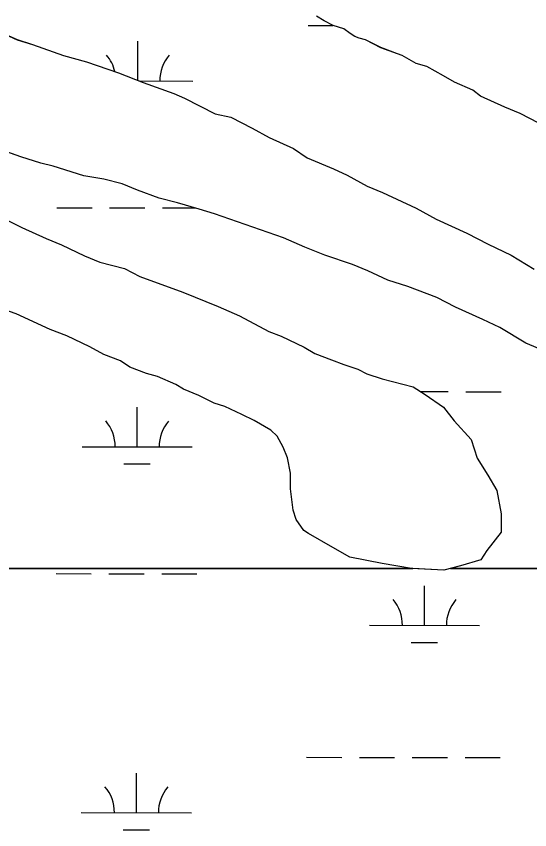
# Model space of a CAD drawing. Extents: x 3187622 to 3225504, y 800805 to 826213.
# Drawn here: x 3220784 to 3221250, y 823145 to 823884 of the extents above; entities that cross this region are included whole.
import ezdxf

# ---------------------------------------------------------------- set-up
doc = ezdxf.new("R2010")
doc.units = 0
doc.layers.add('V-SITE-VEGE', color=7, linetype='Continuous')
doc.layers.add('V-WETL-SWMP', color=7, linetype='Continuous')

msp = doc.modelspace()

# ---------------------------------------------------------------- linework, layer by layer
at = {"layer": 'V-SITE-VEGE'}
for p, q in [((3221063.49, 823880.18), (3221056.53, 823884.45)), ((3221071.85, 823875.91), (3221063.49, 823880.18)), ((3221081.63, 823873.01), (3221071.85, 823875.91)), ((3220765.24, 823871.76), (3220784.76, 823863.17)), ((3221087.19, 823868.76), (3221081.63, 823873.01)), ((3221091.36, 823865.93), (3221087.19, 823868.76)), ((3221095.55, 823864.48), (3221091.36, 823865.93)), ((3220784.76, 823863.17), (3220798.72, 823858.84)), ((3220798.72, 823858.84), (3220826.62, 823848.79)), ((3221101.13, 823863.03), (3221095.55, 823864.48)), ((3221115.06, 823855.9), (3221101.13, 823863.03)), ((3221130.41, 823850.16), (3221115.06, 823855.9)), ((3220826.62, 823848.79), (3220847.57, 823842.99)), ((3221134.6, 823848.72), (3221130.41, 823850.16)), ((3221147.13, 823841.61), (3221134.6, 823848.72)), ((3220847.57, 823842.99), (3220876.87, 823832.92)), ((3221156.9, 823838.72), (3221147.13, 823841.61)), ((3221172.22, 823830.18), (3221156.9, 823838.72)), ((3220876.87, 823832.92), (3220899.19, 823824.31)), ((3221181.96, 823824.49), (3221172.22, 823830.18)), ((3220899.19, 823824.31), (3220927.09, 823814.26)), ((3221198.7, 823817.33), (3221181.96, 823824.49)), ((3220927.09, 823814.26), (3220936.85, 823809.97)), ((3221205.64, 823811.67), (3221198.7, 823817.33)), ((3220936.85, 823809.97), (3220964.72, 823795.71)), ((3221227.95, 823801.66), (3221205.64, 823811.67)), ((3221241.9, 823795.93), (3221227.95, 823801.66)), ((3220964.72, 823795.71), (3220978.69, 823792.78)), ((3220978.69, 823792.78), (3220998.19, 823782.8)), ((3221258.62, 823787.38), (3221241.9, 823795.93)), ((3220998.19, 823782.8), (3221013.51, 823774.25)), ((3221013.51, 823774.25), (3221035.82, 823764.25)), ((3220787.97, 823756.75), (3220758.67, 823766.82)), ((3221035.82, 823764.25), (3221048.34, 823755.73)), ((3220806.11, 823750.98), (3220787.97, 823756.75)), ((3221048.34, 823755.73), (3221072.04, 823745.71)), ((3220817.29, 823748.08), (3220806.11, 823750.98)), ((3220845.2, 823739.42), (3220817.29, 823748.08)), ((3221072.04, 823745.71), (3221084.59, 823740)), ((3220863.37, 823736.45), (3220845.2, 823739.42)), ((3220880.13, 823732.1), (3220863.37, 823736.45)), ((3221084.59, 823740), (3221102.7, 823730.03)), ((3220894.08, 823726.37), (3220880.13, 823732.1)), ((3220913.61, 823719.19), (3220894.08, 823726.37)), ((3221102.7, 823730.03), (3221116.64, 823724.3)), ((3220930.37, 823714.83), (3220913.61, 823719.19)), ((3221116.64, 823724.3), (3221147.31, 823710.02)), ((3220949.91, 823709.05), (3220930.37, 823714.83)), ((3220963.87, 823704.72), (3220949.91, 823709.05)), ((3221026.67, 823683.14), (3220963.87, 823704.72)), ((3221147.31, 823710.02), (3221165.41, 823700.05)), ((3220774.84, 823699.48), (3220788.77, 823692.35)), ((3221165.41, 823700.05), (3221193.29, 823687.19)), ((3220788.77, 823692.35), (3220811.08, 823682.34)), ((3220811.08, 823682.34), (3220825.02, 823676.62)), ((3221046.19, 823674.56), (3221026.67, 823683.14)), ((3221193.29, 823687.19), (3221212.8, 823677.21)), ((3220825.02, 823676.62), (3220845.93, 823666.62)), ((3221064.32, 823667.39), (3221046.19, 823674.56)), ((3221212.8, 823677.21), (3221233.7, 823667.22)), ((3220845.93, 823666.62), (3220859.87, 823660.89)), ((3221089.44, 823658.76), (3221064.32, 823667.39)), ((3221233.7, 823667.22), (3221254.58, 823654.43)), ((3220859.87, 823660.89), (3220882.22, 823655.08)), ((3220882.22, 823655.08), (3220896.15, 823647.96)), ((3221103.38, 823653.03), (3221089.44, 823658.76)), ((3221121.5, 823644.46), (3221103.38, 823653.03)), ((3220896.15, 823647.96), (3220935.21, 823633.6)), ((3221139.64, 823638.7), (3221121.5, 823644.46)), ((3221166.15, 823628.65), (3221139.64, 823638.7)), ((3220935.21, 823633.6), (3220967.29, 823620.7)), ((3221182.87, 823620.09), (3221166.15, 823628.65)), ((3220783.84, 823614), (3220767.1, 823619.76)), ((3220967.29, 823620.7), (3220986.81, 823612.12)), ((3221207.96, 823608.66), (3221182.87, 823620.09)), ((3220814.51, 823599.72), (3220783.84, 823614)), ((3220986.81, 823612.12), (3221013.28, 823597.87)), ((3221223.29, 823601.52), (3221207.96, 823608.66)), ((3220829.85, 823593.98), (3220814.51, 823599.72)), ((3221246.96, 823587.3), (3221223.29, 823601.52)), ((3220850.76, 823583.98), (3220829.85, 823593.98)), ((3221013.28, 823597.87), (3221024.43, 823593.57)), ((3221024.43, 823593.57), (3221045.34, 823583.58)), ((3221263.69, 823580.15), (3221246.96, 823587.3)), ((3220863.29, 823576.87), (3220850.76, 823583.98)), ((3221045.34, 823583.58), (3221055.09, 823577.89)), ((3221055.09, 823577.89), (3221070.43, 823572.14)), ((3220878.64, 823571.12), (3220863.29, 823576.87)), ((3220886.98, 823565.45), (3220878.64, 823571.12)), ((3221070.43, 823572.14), (3221081.59, 823567.84)), ((3220902.33, 823559.71), (3220886.98, 823565.45)), ((3221081.59, 823567.84), (3221094.15, 823563.52)), ((3221094.15, 823563.52), (3221102.51, 823559.25)), ((3220912.1, 823556.82), (3220902.33, 823559.71)), ((3220928.83, 823549.66), (3220912.1, 823556.82)), ((3221102.51, 823559.25), (3221116.47, 823554.92)), ((3220935.79, 823545.4), (3220928.83, 823549.66)), ((3221116.47, 823554.92), (3221144.4, 823547.66)), ((3220949.74, 823539.67), (3220935.79, 823545.4)), ((3221144.4, 823547.66), (3221155.53, 823540.56)), ((3221155.53, 823540.56), (3221172.22, 823529.2)), ((3220963.67, 823532.54), (3220949.74, 823539.67)), ((3220973.44, 823529.65), (3220963.67, 823532.54)), ((3220988.78, 823522.51), (3220973.44, 823529.65)), ((3221172.22, 823529.2), (3221181.9, 823516.51)), ((3220999.92, 823516.8), (3220988.78, 823522.51)), ((3221015.24, 823508.26), (3220999.92, 823516.8)), ((3221181.9, 823516.51), (3221197.15, 823499.57)), ((3221020.79, 823502.61), (3221015.24, 823508.26)), ((3221026.3, 823492.76), (3221020.79, 823502.61)), ((3221197.15, 823499.57), (3221202.59, 823482.72)), ((3221030.41, 823482.92), (3221026.3, 823492.76)), ((3221033.08, 823468.9), (3221030.41, 823482.92)), ((3221202.59, 823482.72), (3221212.25, 823467.23)), ((3221032.95, 823454.9), (3221033.08, 823468.9)), ((3221212.25, 823467.23), (3221220.51, 823453.16)), ((3221035.56, 823435.28), (3221032.95, 823454.9)), ((3221220.51, 823453.16), (3221224.52, 823432.12)), ((3221038.28, 823426.85), (3221035.56, 823435.28)), ((3221224.52, 823432.12), (3221224.36, 823415.33)), ((3221045.19, 823416.99), (3221038.28, 823426.85)), ((3221049.37, 823414.15), (3221045.19, 823416.99)), ((3221224.36, 823415.33), (3221211.61, 823398.65)), ((3221071.64, 823401.35), (3221049.37, 823414.15)), ((3221086.96, 823392.8), (3221071.64, 823401.35)), ((3221116.31, 823386.93), (3221086.96, 823392.8)), ((3221211.61, 823398.65), (3221205.93, 823390.3)), ((3221142.86, 823382.49), (3221116.31, 823386.93)), ((3221205.93, 823390.3), (3221187.68, 823384.87)), ((3221172.25, 823380.81), (3221142.86, 823382.49)), ((3221187.68, 823384.87), (3221172.25, 823380.81))]:
    msp.add_line(p, q, dxfattribs=at)
at = {"layer": 'V-WETL-SWMP'}
for p, q in [((3221063.49, 823880.19), (3221056.53, 823884.45)), ((3221049.03, 823876.09), (3221071.59, 823876.04)), ((3221071.85, 823875.91), (3221063.49, 823880.19)), ((3221081.62, 823873.02), (3221071.85, 823875.91)), ((3220765.24, 823871.76), (3220784.76, 823863.18)), ((3221087.18, 823868.77), (3221081.62, 823873.02)), ((3221091.36, 823865.93), (3221087.18, 823868.77)), ((3221095.54, 823864.49), (3221091.36, 823865.93)), ((3220784.76, 823863.18), (3220798.72, 823858.85)), ((3220798.72, 823858.85), (3220826.62, 823848.79)), ((3220894.33, 823826.19), (3220894.4, 823861.66)), ((3221101.13, 823863.04), (3221095.54, 823864.49)), ((3221115.06, 823855.91), (3221101.13, 823863.04)), ((3221130.41, 823850.17), (3221115.06, 823855.91)), ((3220826.62, 823848.79), (3220847.56, 823842.99)), ((3221134.59, 823848.73), (3221130.41, 823850.17)), ((3221147.13, 823841.61), (3221134.59, 823848.73)), ((3220847.56, 823842.99), (3220876.87, 823832.92)), ((3221156.9, 823838.72), (3221147.13, 823841.61)), ((3221172.22, 823830.18), (3221156.9, 823838.72)), ((3220876.87, 823832.92), (3220899.19, 823824.32)), ((3221181.96, 823824.49), (3221172.22, 823830.18)), ((3220895.7, 823825.66), (3220944.33, 823825.56)), ((3220899.19, 823824.32), (3220927.09, 823814.26)), ((3221198.7, 823817.33), (3221181.96, 823824.49)), ((3220927.09, 823814.26), (3220936.85, 823809.97)), ((3221205.64, 823811.67), (3221198.7, 823817.33)), ((3220936.85, 823809.97), (3220964.72, 823795.71)), ((3221227.95, 823801.66), (3221205.64, 823811.67)), ((3221241.89, 823795.94), (3221227.95, 823801.66)), ((3220964.72, 823795.71), (3220978.69, 823792.78)), ((3220978.69, 823792.78), (3220998.19, 823782.8)), ((3221258.61, 823787.38), (3221241.89, 823795.94)), ((3220998.19, 823782.8), (3221013.51, 823774.26)), ((3221013.51, 823774.26), (3221035.82, 823764.25)), ((3221035.82, 823764.25), (3221048.34, 823755.74)), ((3221048.34, 823755.74), (3221072.04, 823745.72)), ((3221072.04, 823745.72), (3221084.59, 823740)), ((3221084.59, 823740), (3221102.69, 823730.03)), ((3221102.69, 823730.03), (3221116.64, 823724.31)), ((3221116.64, 823724.31), (3221147.3, 823710.02)), ((3220820.68, 823710.39), (3220852.68, 823710.32)), ((3220868.68, 823710.29), (3220900.68, 823710.22)), ((3220916.68, 823710.19), (3220946.26, 823710.13)), ((3221147.3, 823710.02), (3221165.41, 823700.05)), ((3221165.41, 823700.05), (3221193.29, 823687.2)), ((3221193.29, 823687.2), (3221212.79, 823677.22)), ((3221212.79, 823677.22), (3221233.7, 823667.22)), ((3221233.7, 823667.22), (3221254.58, 823654.43)), ((3220814.51, 823599.72), (3220783.84, 823614.01)), ((3220829.85, 823593.98), (3220814.51, 823599.72)), ((3220850.76, 823583.99), (3220829.85, 823593.98)), ((3220863.29, 823576.87), (3220850.76, 823583.99)), ((3220878.64, 823571.13), (3220863.29, 823576.87)), ((3220886.98, 823565.45), (3220878.64, 823571.13)), ((3220902.33, 823559.71), (3220886.98, 823565.45)), ((3220912.1, 823556.82), (3220902.33, 823559.71)), ((3220928.83, 823549.66), (3220912.1, 823556.82)), ((3220935.79, 823545.4), (3220928.83, 823549.66)), ((3220949.74, 823539.67), (3220935.79, 823545.4)), ((3221151.37, 823543.21), (3221176.34, 823543.16)), ((3221192.34, 823543.13), (3221224.34, 823543.06)), ((3220963.67, 823532.54), (3220949.74, 823539.67)), ((3220893.65, 823492.99), (3220893.73, 823528.99)), ((3220973.44, 823529.65), (3220963.67, 823532.54)), ((3220988.78, 823522.51), (3220973.44, 823529.65)), ((3220999.92, 823516.81), (3220988.78, 823522.51)), ((3221015.24, 823508.27), (3220999.92, 823516.81)), ((3221020.79, 823502.61), (3221015.24, 823508.27)), ((3221026.3, 823492.76), (3221020.79, 823502.61)), ((3220843.65, 823493.09), (3220943.65, 823492.89)), ((3221030.4, 823482.93), (3221026.3, 823492.76)), ((3221033.07, 823468.9), (3221030.4, 823482.93)), ((3220881.62, 823477.58), (3220905.62, 823477.53)), ((3221032.94, 823454.91), (3221033.07, 823468.9)), ((3221035.56, 823435.28), (3221032.94, 823454.91)), ((3221038.28, 823426.86), (3221035.56, 823435.28)), ((3221045.19, 823416.99), (3221038.28, 823426.86)), ((3221049.36, 823414.16), (3221045.19, 823416.99)), ((3221071.64, 823401.35), (3221049.36, 823414.16)), ((3221086.96, 823392.81), (3221071.64, 823401.35)), ((3221116.3, 823386.94), (3221086.96, 823392.81)), ((3221142.86, 823382.49), (3221116.3, 823386.94)), ((3221144.27, 823382.4), (3219979.7, 823382.41)), ((3219979.71, 823382.41), (3221144.27, 823382.41)), ((3221144.27, 823382.41), (3221142.86, 823382.49)), ((3221172.24, 823380.81), (3221144.27, 823382.4)), ((3221178.3, 823382.4), (3221172.24, 823380.81)), ((3221605.36, 823382.4), (3221178.3, 823382.4)), ((3220820, 823377.71), (3220852, 823377.65)), ((3220868, 823377.61), (3220900, 823377.55)), ((3220916, 823377.52), (3220948, 823377.45)), ((3221154.75, 823330.6), (3221154.82, 823366.6)), ((3221104.75, 823330.7), (3221204.75, 823330.5)), ((3221142.72, 823315.19), (3221166.72, 823315.14)), ((3221047.66, 823210.75), (3221079.66, 823210.68)), ((3221095.66, 823210.65), (3221127.66, 823210.58)), ((3221143.66, 823210.55), (3221175.66, 823210.49)), ((3221191.66, 823210.45), (3221223.66, 823210.39)), ((3220892.96, 823160.32), (3220893.04, 823196.32)), ((3220842.96, 823160.42), (3220942.96, 823160.22)), ((3220880.93, 823144.91), (3220904.93, 823144.86))]:
    msp.add_line(p, q, dxfattribs=at)
for points in [[(3221263.69, 823580.15), (3221246.96, 823587.3), (3221223.29, 823601.52), (3221207.96, 823608.66), (3221182.87, 823620.09), (3221166.15, 823628.65), (3221139.64, 823638.7), (3221121.5, 823644.46), (3221103.38, 823653.03), (3221089.43, 823658.76), (3221064.32, 823667.39), (3221046.19, 823674.56), (3221026.67, 823683.14), (3220963.87, 823704.72), (3220949.91, 823709.05), (3220930.37, 823714.83), (3220913.61, 823719.19), (3220894.08, 823726.37), (3220880.13, 823732.1), (3220863.38, 823736.45), (3220845.2, 823739.42), (3220817.29, 823748.08), (3220806.12, 823750.98), (3220787.97, 823756.75), (3220758.67, 823766.82)], [(3220774.84, 823699.48), (3220788.77, 823692.35), (3220811.08, 823682.34), (3220825.02, 823676.61), (3220845.93, 823666.62), (3220859.87, 823660.89), (3220882.22, 823655.08), (3220896.15, 823647.96), (3220935.21, 823633.59), (3220967.29, 823620.7), (3220986.81, 823612.12), (3221013.27, 823597.87), (3221024.43, 823593.57), (3221045.34, 823583.58), (3221055.09, 823577.89), (3221070.43, 823572.14), (3221081.59, 823567.84), (3221094.15, 823563.52), (3221102.51, 823559.25), (3221116.47, 823554.92), (3221144.4, 823547.66), (3221155.53, 823540.56), (3221172.22, 823529.2), (3221181.91, 823516.51), (3221197.15, 823499.57), (3221202.59, 823482.72), (3221212.24, 823467.23), (3221220.51, 823453.16), (3221224.52, 823432.12), (3221224.36, 823415.33), (3221211.61, 823398.65), (3221205.93, 823390.3), (3221187.68, 823384.87), (3221178.31, 823382.41), (3221605.36, 823382.41)]]:
    msp.add_lwpolyline(points, dxfattribs=at)
for centre, start, end in [((3220839.09, 823826.25), 12.86451, 40.65514), ((3220949.57, 823826.03), 139.11148, 180.65514), ((3220838.41, 823493.58), 359.11148, 40.65514), ((3220948.9, 823493.35), 139.11148, 180.65514), ((3221099.51, 823331.19), 359.11148, 40.65514), ((3221209.99, 823330.96), 139.11148, 180.65514), ((3220837.72, 823160.91), 359.11148, 40.65514), ((3220948.21, 823160.68), 139.11148, 180.65514)]:
    msp.add_arc(centre, 35.25, start, end, dxfattribs=at)

doc.saveas('drawing.dxf')
